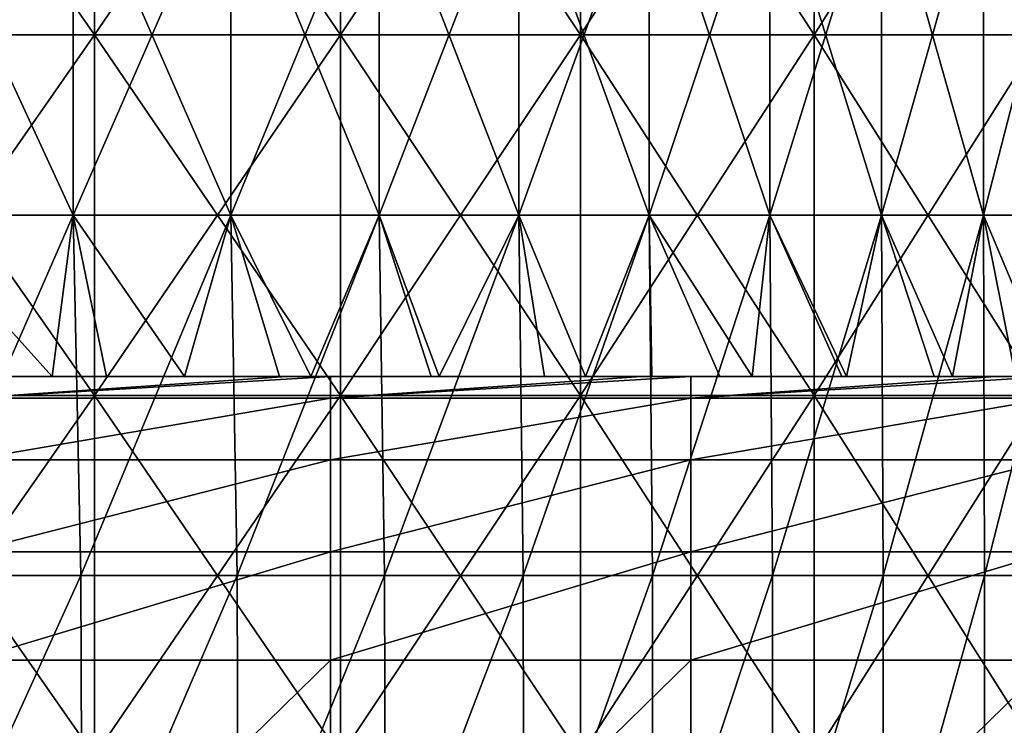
# Model space of a CAD drawing. Header units: inches. Extents: x -4.75 to 4.5, y 0 to 1.88.
# Tile 370 of 462: x 2.56 to 2.78, y 1.41 to 1.57. Entities that reach past the tile are written whole.
import ezdxf

# ---------------------------------------------------------------- set-up
doc = ezdxf.new("R2010")
doc.units = ezdxf.units.IN
doc.header["$LTSCALE"] = 101.851852
doc.header["$MEASUREMENT"] = 0
for name, color, linetype in [('11', 7, 'CONTINUOUS'), ('12', 7, 'CONTINUOUS'), ('15', 7, 'CONTINUOUS'), ('158', 7, 'CONTINUOUS'), ('93', 7, 'CONTINUOUS')]:
    doc.layers.add(name, color=color, linetype=linetype)

msp = doc.modelspace()

# ---------------------------------------------------------------- linework, layer by layer
at = {"layer": '11', "color": 13, "linetype": 'Continuous', "true_color": 0xd67263}
for points in [[(2.56921, 1.52338, 1.29915), (2.53224, 1.52338, 1.36982), (2.56921, 1.60346, 1.29915), (2.56921, 1.52338, 1.29915)], [(2.53224, 1.52338, 1.36982), (2.53224, 1.60346, 1.36982), (2.56921, 1.60346, 1.29915), (2.53224, 1.52338, 1.36982)], [(2.53224, 1.52338, -1.36982), (2.56921, 1.52338, -1.29915), (2.53224, 1.60346, -1.36982), (2.53224, 1.52338, -1.36982)], [(2.56921, 1.52338, -1.29915), (2.56921, 1.60346, -1.29915), (2.53224, 1.60346, -1.36982), (2.56921, 1.52338, -1.29915)], [(2.60421, 1.52338, 1.22749), (2.56921, 1.52338, 1.29915), (2.60421, 1.60346, 1.22749), (2.60421, 1.52338, 1.22749)], [(2.56921, 1.52338, 1.29915), (2.56921, 1.60346, 1.29915), (2.60421, 1.60346, 1.22749), (2.56921, 1.52338, 1.29915)], [(2.56921, 1.52338, -1.29915), (2.60421, 1.52338, -1.22749), (2.56921, 1.60346, -1.29915), (2.56921, 1.52338, -1.29915)], [(2.60421, 1.52338, -1.22749), (2.60421, 1.60346, -1.22749), (2.56921, 1.60346, -1.29915), (2.60421, 1.52338, -1.22749)], [(2.63721, 1.52338, 1.15488), (2.60421, 1.52338, 1.22749), (2.63721, 1.60346, 1.15488), (2.63721, 1.52338, 1.15488)], [(2.60421, 1.52338, 1.22749), (2.60421, 1.60346, 1.22749), (2.63721, 1.60346, 1.15488), (2.60421, 1.52338, 1.22749)], [(2.60421, 1.52338, -1.22749), (2.63721, 1.52338, -1.15488), (2.60421, 1.60346, -1.22749), (2.60421, 1.52338, -1.22749)], [(2.63721, 1.52338, -1.15488), (2.63721, 1.60346, -1.15488), (2.60421, 1.60346, -1.22749), (2.63721, 1.52338, -1.15488)], [(2.66819, 1.52338, 1.08138), (2.63721, 1.52338, 1.15488), (2.66819, 1.60346, 1.08138), (2.66819, 1.52338, 1.08138)], [(2.63721, 1.52338, 1.15488), (2.63721, 1.60346, 1.15488), (2.66819, 1.60346, 1.08138), (2.63721, 1.52338, 1.15488)], [(2.63721, 1.52338, -1.15488), (2.66819, 1.52338, -1.08138), (2.63721, 1.60346, -1.15488), (2.63721, 1.52338, -1.15488)], [(2.66819, 1.52338, -1.08138), (2.66819, 1.60346, -1.08138), (2.63721, 1.60346, -1.15488), (2.66819, 1.52338, -1.08138)], [(2.69712, 1.52338, 1.00706), (2.66819, 1.52338, 1.08138), (2.69712, 1.60346, 1.00706), (2.69712, 1.52338, 1.00706)], [(2.66819, 1.52338, 1.08138), (2.66819, 1.60346, 1.08138), (2.69712, 1.60346, 1.00706), (2.66819, 1.52338, 1.08138)], [(2.66819, 1.52338, -1.08138), (2.69712, 1.52338, -1.00706), (2.66819, 1.60346, -1.08138), (2.66819, 1.52338, -1.08138)], [(2.69712, 1.52338, -1.00706), (2.69712, 1.60346, -1.00706), (2.66819, 1.60346, -1.08138), (2.69712, 1.52338, -1.00706)], [(2.72398, 1.52338, 0.93196), (2.69712, 1.52338, 1.00706), (2.72398, 1.60346, 0.93196), (2.72398, 1.52338, 0.93196)], [(2.69712, 1.52338, 1.00706), (2.69712, 1.60346, 1.00706), (2.72398, 1.60346, 0.93196), (2.69712, 1.52338, 1.00706)], [(2.69712, 1.52338, -1.00706), (2.72398, 1.52338, -0.93196), (2.69712, 1.60346, -1.00706), (2.69712, 1.52338, -1.00706)], [(2.72398, 1.52338, -0.93196), (2.72398, 1.60346, -0.93196), (2.69712, 1.60346, -1.00706), (2.72398, 1.52338, -0.93196)], [(2.74876, 1.52338, 0.85615), (2.72398, 1.52338, 0.93196), (2.74876, 1.60346, 0.85615), (2.74876, 1.52338, 0.85615)], [(2.72398, 1.52338, 0.93196), (2.72398, 1.60346, 0.93196), (2.74876, 1.60346, 0.85615), (2.72398, 1.52338, 0.93196)], [(2.72398, 1.52338, -0.93196), (2.74876, 1.52338, -0.85615), (2.72398, 1.60346, -0.93196), (2.72398, 1.52338, -0.93196)], [(2.74876, 1.52338, -0.85615), (2.74876, 1.60346, -0.85615), (2.72398, 1.60346, -0.93196), (2.74876, 1.52338, -0.85615)], [(2.77142, 1.52338, 0.77968), (2.74876, 1.52338, 0.85615), (2.77142, 1.60346, 0.77968), (2.77142, 1.52338, 0.77968)], [(2.74876, 1.52338, 0.85615), (2.74876, 1.60346, 0.85615), (2.77142, 1.60346, 0.77968), (2.74876, 1.52338, 0.85615)], [(2.74876, 1.52338, -0.85615), (2.77142, 1.52338, -0.77968), (2.74876, 1.60346, -0.85615), (2.74876, 1.52338, -0.85615)], [(2.77142, 1.52338, -0.77968), (2.77142, 1.60346, -0.77968), (2.74876, 1.60346, -0.85615), (2.77142, 1.52338, -0.77968)], [(2.79195, 1.52338, 0.70261), (2.77142, 1.52338, 0.77968), (2.79195, 1.60346, 0.70261), (2.79195, 1.52338, 0.70261)], [(2.77142, 1.52338, 0.77968), (2.77142, 1.60346, 0.77968), (2.79195, 1.60346, 0.70261), (2.77142, 1.52338, 0.77968)], [(2.77142, 1.52338, -0.77968), (2.79195, 1.52338, -0.70261), (2.77142, 1.60346, -0.77968), (2.77142, 1.52338, -0.77968)], [(2.79195, 1.52338, -0.70261), (2.79195, 1.60346, -0.70261), (2.77142, 1.60346, -0.77968), (2.79195, 1.52338, -0.70261)], [(2.53522, 1.4875, -1.3643), (2.56456, 1.4875, -1.30829), (2.53224, 1.52338, -1.36982), (2.53522, 1.4875, -1.3643)], [(2.53224, 1.52338, -1.36982), (2.56456, 1.4875, -1.30829), (2.56921, 1.52338, -1.29915), (2.53224, 1.52338, -1.36982)], [(2.56921, 1.52338, 1.29915), (2.53423, 1.4433, 1.36614), (2.53224, 1.52338, 1.36982), (2.56921, 1.52338, 1.29915)], [(2.57091, 1.4433, 1.29579), (2.53423, 1.4433, 1.36614), (2.56921, 1.52338, 1.29915), (2.57091, 1.4433, 1.29579)], [(2.56456, 1.4875, -1.30829), (2.57665, 1.4875, -1.28429), (2.56921, 1.52338, -1.29915), (2.56456, 1.4875, -1.30829)], [(2.57665, 1.4875, -1.28429), (2.59396, 1.4875, -1.24894), (2.56921, 1.52338, -1.29915), (2.57665, 1.4875, -1.28429)], [(2.56921, 1.52338, -1.29915), (2.59396, 1.4875, -1.24894), (2.60421, 1.52338, -1.22749), (2.56921, 1.52338, -1.29915)], [(2.60421, 1.52338, 1.22749), (2.57091, 1.4433, 1.29579), (2.56921, 1.52338, 1.29915), (2.60421, 1.52338, 1.22749)], [(2.60564, 1.4433, 1.22446), (2.57091, 1.4433, 1.29579), (2.60421, 1.52338, 1.22749), (2.60564, 1.4433, 1.22446)], [(2.59396, 1.4875, -1.24894), (2.61504, 1.4875, -1.20418), (2.60421, 1.52338, -1.22749), (2.59396, 1.4875, -1.24894)], [(2.61504, 1.4875, -1.20418), (2.62203, 1.4875, -1.18889), (2.60421, 1.52338, -1.22749), (2.61504, 1.4875, -1.20418)], [(2.60421, 1.52338, -1.22749), (2.62203, 1.4875, -1.18889), (2.63721, 1.52338, -1.15488), (2.60421, 1.52338, -1.22749)], [(2.63721, 1.52338, 1.15488), (2.60564, 1.4433, 1.22446), (2.60421, 1.52338, 1.22749), (2.63721, 1.52338, 1.15488)], [(2.63839, 1.4433, 1.15219), (2.60564, 1.4433, 1.22446), (2.63721, 1.52338, 1.15488), (2.63839, 1.4433, 1.15219)], [(2.62203, 1.4875, -1.18889), (2.6487, 1.4875, -1.12824), (2.63721, 1.52338, -1.15488), (2.62203, 1.4875, -1.18889)], [(2.6487, 1.4875, -1.12824), (2.65048, 1.4875, -1.12406), (2.63721, 1.52338, -1.15488), (2.6487, 1.4875, -1.12824)], [(2.63721, 1.52338, -1.15488), (2.65048, 1.4875, -1.12406), (2.66819, 1.52338, -1.08138), (2.63721, 1.52338, -1.15488)], [(2.66819, 1.52338, 1.08138), (2.63839, 1.4433, 1.15219), (2.63721, 1.52338, 1.15488), (2.66819, 1.52338, 1.08138)], [(2.66914, 1.4433, 1.07905), (2.63839, 1.4433, 1.15219), (2.66819, 1.52338, 1.08138), (2.66914, 1.4433, 1.07905)], [(2.65048, 1.4875, -1.12406), (2.67394, 1.4875, -1.06707), (2.66819, 1.52338, -1.08138), (2.65048, 1.4875, -1.12406)], [(2.67394, 1.4875, -1.06707), (2.68304, 1.4875, -1.04401), (2.66819, 1.52338, -1.08138), (2.67394, 1.4875, -1.06707)], [(2.66819, 1.52338, -1.08138), (2.68304, 1.4875, -1.04401), (2.69712, 1.52338, -1.00706), (2.66819, 1.52338, -1.08138)], [(2.69712, 1.52338, 1.00706), (2.66914, 1.4433, 1.07905), (2.66819, 1.52338, 1.08138), (2.69712, 1.52338, 1.00706)], [(2.69786, 1.4433, 1.0051), (2.66914, 1.4433, 1.07905), (2.69712, 1.52338, 1.00706), (2.69786, 1.4433, 1.0051)], [(2.68304, 1.4875, -1.04401), (2.69771, 1.4875, -1.00548), (2.69712, 1.52338, -1.00706), (2.68304, 1.4875, -1.04401)], [(2.71283, 1.4875, -0.96394), (2.72004, 1.4875, -0.94341), (2.69712, 1.52338, -1.00706), (2.71283, 1.4875, -0.96394)], [(2.69712, 1.52338, -1.00706), (2.72004, 1.4875, -0.94341), (2.72398, 1.52338, -0.93196), (2.69712, 1.52338, -1.00706)], [(2.69771, 1.4875, -1.00548), (2.71283, 1.4875, -0.96394), (2.69712, 1.52338, -1.00706), (2.69771, 1.4875, -1.00548)], [(2.72398, 1.52338, 0.93196), (2.69786, 1.4433, 1.0051), (2.69712, 1.52338, 1.00706), (2.72398, 1.52338, 0.93196)], [(2.72453, 1.4433, 0.93038), (2.69786, 1.4433, 1.0051), (2.72398, 1.52338, 0.93196), (2.72453, 1.4433, 0.93038)], [(2.72004, 1.4875, -0.94341), (2.73997, 1.4875, -0.88381), (2.72398, 1.52338, -0.93196), (2.72004, 1.4875, -0.94341)], [(2.73997, 1.4875, -0.88381), (2.74094, 1.4875, -0.8808), (2.72398, 1.52338, -0.93196), (2.73997, 1.4875, -0.88381)], [(2.72398, 1.52338, -0.93196), (2.74094, 1.4875, -0.8808), (2.74876, 1.52338, -0.85615), (2.72398, 1.52338, -0.93196)], [(2.74876, 1.52338, 0.85615), (2.72453, 1.4433, 0.93038), (2.72398, 1.52338, 0.93196), (2.74876, 1.52338, 0.85615)], [(2.74913, 1.4433, 0.85495), (2.72453, 1.4433, 0.93038), (2.74876, 1.52338, 0.85615), (2.74913, 1.4433, 0.85495)], [(2.74094, 1.4875, -0.8808), (2.76042, 1.4875, -0.81765), (2.74876, 1.52338, -0.85615), (2.74094, 1.4875, -0.8808)], [(2.76042, 1.4875, -0.81765), (2.76449, 1.4875, -0.80377), (2.74876, 1.52338, -0.85615), (2.76042, 1.4875, -0.81765)], [(2.74876, 1.52338, -0.85615), (2.76449, 1.4875, -0.80377), (2.77142, 1.52338, -0.77968), (2.74876, 1.52338, -0.85615)], [(2.77142, 1.52338, 0.77968), (2.74913, 1.4433, 0.85495), (2.74876, 1.52338, 0.85615), (2.77142, 1.52338, 0.77968)], [(2.77164, 1.4433, 0.77887), (2.74913, 1.4433, 0.85495), (2.77142, 1.52338, 0.77968), (2.77164, 1.4433, 0.77887)], [(2.76449, 1.4875, -0.80377), (2.77848, 1.4875, -0.75397), (2.77142, 1.52338, -0.77968), (2.76449, 1.4875, -0.80377)], [(2.77848, 1.4875, -0.75397), (2.78652, 1.4875, -0.72371), (2.77142, 1.52338, -0.77968), (2.77848, 1.4875, -0.75397)], [(2.77142, 1.52338, -0.77968), (2.78652, 1.4875, -0.72371), (2.79195, 1.52338, -0.70261), (2.77142, 1.52338, -0.77968)], [(2.79195, 1.52338, 0.70261), (2.77164, 1.4433, 0.77887), (2.77142, 1.52338, 0.77968), (2.79195, 1.52338, 0.70261)], [(2.79205, 1.4433, 0.7022), (2.77164, 1.4433, 0.77887), (2.79195, 1.52338, 0.70261), (2.79205, 1.4433, 0.7022)], [(2.53423, 1.4433, 1.36614), (2.57091, 1.4433, 1.29579), (2.53459, 1.36322, 1.36547), (2.53423, 1.4433, 1.36614)], [(2.53459, 1.36322, 1.36547), (2.57091, 1.4433, 1.29579), (2.57122, 1.36322, 1.29518), (2.53459, 1.36322, 1.36547)], [(2.57091, 1.4433, 1.29579), (2.60564, 1.4433, 1.22446), (2.57122, 1.36322, 1.29518), (2.57091, 1.4433, 1.29579)], [(2.57122, 1.36322, 1.29518), (2.60564, 1.4433, 1.22446), (2.6059, 1.36322, 1.22391), (2.57122, 1.36322, 1.29518)], [(2.60564, 1.4433, 1.22446), (2.63839, 1.4433, 1.15219), (2.6059, 1.36322, 1.22391), (2.60564, 1.4433, 1.22446)], [(2.6059, 1.36322, 1.22391), (2.63839, 1.4433, 1.15219), (2.6386, 1.36322, 1.15171), (2.6059, 1.36322, 1.22391)], [(2.63839, 1.4433, 1.15219), (2.66914, 1.4433, 1.07905), (2.6386, 1.36322, 1.15171), (2.63839, 1.4433, 1.15219)], [(2.6386, 1.36322, 1.15171), (2.66914, 1.4433, 1.07905), (2.66931, 1.36322, 1.07863), (2.6386, 1.36322, 1.15171)], [(2.66914, 1.4433, 1.07905), (2.69786, 1.4433, 1.0051), (2.66931, 1.36322, 1.07863), (2.66914, 1.4433, 1.07905)], [(2.66931, 1.36322, 1.07863), (2.69786, 1.4433, 1.0051), (2.69799, 1.36322, 1.00474), (2.66931, 1.36322, 1.07863)], [(2.69786, 1.4433, 1.0051), (2.72453, 1.4433, 0.93038), (2.69799, 1.36322, 1.00474), (2.69786, 1.4433, 1.0051)], [(2.69799, 1.36322, 1.00474), (2.72453, 1.4433, 0.93038), (2.72462, 1.36322, 0.93009), (2.69799, 1.36322, 1.00474)], [(2.72453, 1.4433, 0.93038), (2.74913, 1.4433, 0.85495), (2.72462, 1.36322, 0.93009), (2.72453, 1.4433, 0.93038)], [(2.72462, 1.36322, 0.93009), (2.74913, 1.4433, 0.85495), (2.7492, 1.36322, 0.85473), (2.72462, 1.36322, 0.93009)], [(2.74913, 1.4433, 0.85495), (2.77164, 1.4433, 0.77887), (2.7492, 1.36322, 0.85473), (2.74913, 1.4433, 0.85495)], [(2.7492, 1.36322, 0.85473), (2.77164, 1.4433, 0.77887), (2.77168, 1.36322, 0.77872), (2.7492, 1.36322, 0.85473)], [(2.77164, 1.4433, 0.77887), (2.79205, 1.4433, 0.7022), (2.77168, 1.36322, 0.77872), (2.77164, 1.4433, 0.77887)], [(2.77168, 1.36322, 0.77872), (2.79205, 1.4433, 0.7022), (2.79207, 1.36322, 0.70213), (2.77168, 1.36322, 0.77872)]]:
    msp.add_3dface(points, dxfattribs=at)
at = {"layer": '12', "color": 13, "linetype": 'Continuous', "true_color": 0xd67263}
for points in [[(2.57398, 1.6435, 2.46293), (2.51808, 1.6435, 2.52005), (2.57398, 1.56342, 2.46293), (2.57398, 1.6435, 2.46293)], [(2.57398, 1.56342, 2.46293), (2.51808, 1.6435, 2.52005), (2.51808, 1.56342, 2.52005), (2.57398, 1.56342, 2.46293)], [(2.51808, 1.6435, -2.52005), (2.57398, 1.6435, -2.46293), (2.51808, 1.56342, -2.52005), (2.51808, 1.6435, -2.52005)], [(2.51808, 1.56342, -2.52005), (2.57398, 1.6435, -2.46293), (2.57398, 1.56342, -2.46293), (2.51808, 1.56342, -2.52005)], [(2.62859, 1.6435, 2.40456), (2.57398, 1.6435, 2.46293), (2.62859, 1.56342, 2.40456), (2.62859, 1.6435, 2.40456)], [(2.62859, 1.56342, 2.40456), (2.57398, 1.6435, 2.46293), (2.57398, 1.56342, 2.46293), (2.62859, 1.56342, 2.40456)], [(2.57398, 1.6435, -2.46293), (2.62859, 1.6435, -2.40456), (2.57398, 1.56342, -2.46293), (2.57398, 1.6435, -2.46293)], [(2.57398, 1.56342, -2.46293), (2.62859, 1.6435, -2.40456), (2.62859, 1.56342, -2.40456), (2.57398, 1.56342, -2.46293)], [(2.68187, 1.6435, 2.34499), (2.62859, 1.6435, 2.40456), (2.68187, 1.56342, 2.34499), (2.68187, 1.6435, 2.34499)], [(2.68187, 1.56342, 2.34499), (2.62859, 1.6435, 2.40456), (2.62859, 1.56342, 2.40456), (2.68187, 1.56342, 2.34499)], [(2.62859, 1.6435, -2.40456), (2.68187, 1.6435, -2.34499), (2.62859, 1.56342, -2.40456), (2.62859, 1.6435, -2.40456)], [(2.62859, 1.56342, -2.40456), (2.68187, 1.6435, -2.34499), (2.68187, 1.56342, -2.34499), (2.62859, 1.56342, -2.40456)], [(2.73381, 1.6435, 2.28423), (2.68187, 1.6435, 2.34499), (2.73381, 1.56342, 2.28423), (2.73381, 1.6435, 2.28423)], [(2.73381, 1.56342, 2.28423), (2.68187, 1.6435, 2.34499), (2.68187, 1.56342, 2.34499), (2.73381, 1.56342, 2.28423)], [(2.68187, 1.6435, -2.34499), (2.73381, 1.6435, -2.28423), (2.68187, 1.56342, -2.34499), (2.68187, 1.6435, -2.34499)], [(2.68187, 1.56342, -2.34499), (2.73381, 1.6435, -2.28423), (2.73381, 1.56342, -2.28423), (2.68187, 1.56342, -2.34499)], [(2.78436, 1.6435, 2.22232), (2.73381, 1.6435, 2.28423), (2.78436, 1.56342, 2.22232), (2.78436, 1.6435, 2.22232)], [(2.78436, 1.56342, 2.22232), (2.73381, 1.6435, 2.28423), (2.73381, 1.56342, 2.28423), (2.78436, 1.56342, 2.22232)], [(2.73381, 1.6435, -2.28423), (2.78436, 1.6435, -2.22232), (2.73381, 1.56342, -2.28423), (2.73381, 1.6435, -2.28423)], [(2.73381, 1.56342, -2.28423), (2.78436, 1.6435, -2.22232), (2.78436, 1.56342, -2.22232), (2.73381, 1.56342, -2.28423)], [(2.57398, 1.56342, 2.46293), (2.51808, 1.56342, 2.52005), (2.57398, 1.48334, 2.46293), (2.57398, 1.56342, 2.46293)], [(2.57398, 1.48334, 2.46293), (2.51808, 1.56342, 2.52005), (2.51808, 1.48334, 2.52005), (2.57398, 1.48334, 2.46293)], [(2.51808, 1.56342, -2.52005), (2.57398, 1.56342, -2.46293), (2.51808, 1.48334, -2.52005), (2.51808, 1.56342, -2.52005)], [(2.51808, 1.48334, -2.52005), (2.57398, 1.56342, -2.46293), (2.57398, 1.48334, -2.46293), (2.51808, 1.48334, -2.52005)], [(2.62859, 1.56342, 2.40456), (2.57398, 1.56342, 2.46293), (2.62859, 1.48334, 2.40456), (2.62859, 1.56342, 2.40456)], [(2.62859, 1.48334, 2.40456), (2.57398, 1.56342, 2.46293), (2.57398, 1.48334, 2.46293), (2.62859, 1.48334, 2.40456)], [(2.57398, 1.56342, -2.46293), (2.62859, 1.56342, -2.40456), (2.57398, 1.48334, -2.46293), (2.57398, 1.56342, -2.46293)], [(2.57398, 1.48334, -2.46293), (2.62859, 1.56342, -2.40456), (2.62859, 1.48334, -2.40456), (2.57398, 1.48334, -2.46293)], [(2.68187, 1.56342, 2.34499), (2.62859, 1.56342, 2.40456), (2.68187, 1.48334, 2.34499), (2.68187, 1.56342, 2.34499)], [(2.68187, 1.48334, 2.34499), (2.62859, 1.56342, 2.40456), (2.62859, 1.48334, 2.40456), (2.68187, 1.48334, 2.34499)], [(2.62859, 1.56342, -2.40456), (2.68187, 1.56342, -2.34499), (2.62859, 1.48334, -2.40456), (2.62859, 1.56342, -2.40456)], [(2.62859, 1.48334, -2.40456), (2.68187, 1.56342, -2.34499), (2.68187, 1.48334, -2.34499), (2.62859, 1.48334, -2.40456)], [(2.73381, 1.56342, 2.28423), (2.68187, 1.56342, 2.34499), (2.73381, 1.48334, 2.28423), (2.73381, 1.56342, 2.28423)], [(2.73381, 1.48334, 2.28423), (2.68187, 1.56342, 2.34499), (2.68187, 1.48334, 2.34499), (2.73381, 1.48334, 2.28423)], [(2.68187, 1.56342, -2.34499), (2.73381, 1.56342, -2.28423), (2.68187, 1.48334, -2.34499), (2.68187, 1.56342, -2.34499)], [(2.68187, 1.48334, -2.34499), (2.73381, 1.56342, -2.28423), (2.73381, 1.48334, -2.28423), (2.68187, 1.48334, -2.34499)], [(2.78436, 1.56342, 2.22232), (2.73381, 1.56342, 2.28423), (2.78436, 1.48334, 2.22232), (2.78436, 1.56342, 2.22232)], [(2.78436, 1.48334, 2.22232), (2.73381, 1.56342, 2.28423), (2.73381, 1.48334, 2.28423), (2.78436, 1.48334, 2.22232)], [(2.73381, 1.56342, -2.28423), (2.78436, 1.56342, -2.22232), (2.73381, 1.48334, -2.28423), (2.73381, 1.56342, -2.28423)], [(2.73381, 1.48334, -2.28423), (2.78436, 1.56342, -2.22232), (2.78436, 1.48334, -2.22232), (2.73381, 1.48334, -2.28423)], [(2.57398, 1.40326, -2.46293), (2.51808, 1.40326, -2.52005), (2.57398, 1.48334, -2.46293), (2.57398, 1.40326, -2.46293)], [(2.51808, 1.40326, -2.52005), (2.51808, 1.48334, -2.52005), (2.57398, 1.48334, -2.46293), (2.51808, 1.40326, -2.52005)], [(2.51808, 1.40326, 2.52005), (2.57398, 1.40326, 2.46293), (2.51808, 1.48334, 2.52005), (2.51808, 1.40326, 2.52005)], [(2.57398, 1.40326, 2.46293), (2.57398, 1.48334, 2.46293), (2.51808, 1.48334, 2.52005), (2.57398, 1.40326, 2.46293)], [(2.62859, 1.40326, -2.40456), (2.57398, 1.40326, -2.46293), (2.62859, 1.48334, -2.40456), (2.62859, 1.40326, -2.40456)], [(2.57398, 1.40326, -2.46293), (2.57398, 1.48334, -2.46293), (2.62859, 1.48334, -2.40456), (2.57398, 1.40326, -2.46293)], [(2.57398, 1.40326, 2.46293), (2.62859, 1.40326, 2.40456), (2.57398, 1.48334, 2.46293), (2.57398, 1.40326, 2.46293)], [(2.62859, 1.40326, 2.40456), (2.62859, 1.48334, 2.40456), (2.57398, 1.48334, 2.46293), (2.62859, 1.40326, 2.40456)], [(2.68187, 1.40326, -2.34499), (2.62859, 1.40326, -2.40456), (2.68187, 1.48334, -2.34499), (2.68187, 1.40326, -2.34499)], [(2.62859, 1.40326, -2.40456), (2.62859, 1.48334, -2.40456), (2.68187, 1.48334, -2.34499), (2.62859, 1.40326, -2.40456)], [(2.62859, 1.40326, 2.40456), (2.68187, 1.40326, 2.34499), (2.62859, 1.48334, 2.40456), (2.62859, 1.40326, 2.40456)], [(2.68187, 1.40326, 2.34499), (2.68187, 1.48334, 2.34499), (2.62859, 1.48334, 2.40456), (2.68187, 1.40326, 2.34499)], [(2.73381, 1.40326, -2.28423), (2.68187, 1.40326, -2.34499), (2.73381, 1.48334, -2.28423), (2.73381, 1.40326, -2.28423)], [(2.68187, 1.40326, -2.34499), (2.68187, 1.48334, -2.34499), (2.73381, 1.48334, -2.28423), (2.68187, 1.40326, -2.34499)], [(2.68187, 1.40326, 2.34499), (2.73381, 1.40326, 2.28423), (2.68187, 1.48334, 2.34499), (2.68187, 1.40326, 2.34499)], [(2.73381, 1.40326, 2.28423), (2.73381, 1.48334, 2.28423), (2.68187, 1.48334, 2.34499), (2.73381, 1.40326, 2.28423)], [(2.78436, 1.40326, -2.22232), (2.73381, 1.40326, -2.28423), (2.78436, 1.48334, -2.22232), (2.78436, 1.40326, -2.22232)], [(2.73381, 1.40326, -2.28423), (2.73381, 1.48334, -2.28423), (2.78436, 1.48334, -2.22232), (2.73381, 1.40326, -2.28423)], [(2.73381, 1.40326, 2.28423), (2.78436, 1.40326, 2.22232), (2.73381, 1.48334, 2.28423), (2.73381, 1.40326, 2.28423)], [(2.78436, 1.40326, 2.22232), (2.78436, 1.48334, 2.22232), (2.73381, 1.48334, 2.28423), (2.78436, 1.40326, 2.22232)]]:
    msp.add_3dface(points, dxfattribs=at)
at = {"layer": '15', "color": 13, "linetype": 'Continuous', "true_color": 0xd67263}
for points in [[(2.48981, 1.4875, -0.64356), (2.50518, 1.4875, -0.56348), (2.56885, 1.4875, -0.64356), (2.48981, 1.4875, -0.64356)], [(2.48981, 1.4875, -0.64356), (2.56885, 1.4875, -0.64356), (2.5475, 1.4875, -0.72364), (2.48981, 1.4875, -0.64356)], [(2.4922, 1.4875, -1.12404), (2.52504, 1.4875, -1.04396), (2.57132, 1.4875, -1.12404), (2.4922, 1.4875, -1.12404)], [(2.4922, 1.4875, -1.12404), (2.57132, 1.4875, -1.12404), (2.53567, 1.4875, -1.20412), (2.4922, 1.4875, -1.12404)], [(2.57665, 1.4875, -1.28429), (2.53522, 1.4875, -1.3643), (2.49721, 1.4875, -1.2842), (2.57665, 1.4875, -1.28429)], [(2.57665, 1.4875, -1.28429), (2.49721, 1.4875, -1.2842), (2.53567, 1.4875, -1.20412), (2.57665, 1.4875, -1.28429)], [(2.50169, 1.4875, -0.8838), (2.52742, 1.4875, -0.80372), (2.5811, 1.4875, -0.8838), (2.50169, 1.4875, -0.8838)], [(2.50169, 1.4875, -0.8838), (2.5811, 1.4875, -0.8838), (2.5531, 1.4875, -0.96388), (2.50169, 1.4875, -0.8838)], [(2.50518, 1.4875, -0.56348), (2.58471, 1.4875, -0.56348), (2.56885, 1.4875, -0.64356), (2.50518, 1.4875, -0.56348)], [(2.58471, 1.4875, -0.56348), (2.50518, 1.4875, -0.56348), (2.5182, 1.4875, -0.4834), (2.58471, 1.4875, -0.56348)], [(2.59815, 1.4875, -0.4834), (2.58471, 1.4875, -0.56348), (2.5182, 1.4875, -0.4834), (2.59815, 1.4875, -0.4834)], [(2.59815, 1.4875, -0.4834), (2.5182, 1.4875, -0.4834), (2.53376, 1.4875, -0.40332), (2.59815, 1.4875, -0.4834)], [(2.52504, 1.4875, -1.04396), (2.5531, 1.4875, -0.96388), (2.60395, 1.4875, -1.04396), (2.52504, 1.4875, -1.04396)], [(2.52504, 1.4875, -1.04396), (2.60395, 1.4875, -1.04396), (2.57132, 1.4875, -1.12404), (2.52504, 1.4875, -1.04396)], [(2.52742, 1.4875, -0.80372), (2.5475, 1.4875, -0.72364), (2.60641, 1.4875, -0.80372), (2.52742, 1.4875, -0.80372)], [(2.52742, 1.4875, -0.80372), (2.60641, 1.4875, -0.80372), (2.5811, 1.4875, -0.8838), (2.52742, 1.4875, -0.80372)], [(2.61295, 1.4875, -0.40332), (2.59815, 1.4875, -0.4834), (2.53376, 1.4875, -0.40332), (2.61295, 1.4875, -0.40332)], [(2.61295, 1.4875, -0.40332), (2.53376, 1.4875, -0.40332), (2.54627, 1.4875, -0.38785), (2.61295, 1.4875, -0.40332)], [(2.57665, 1.4875, -1.28429), (2.56456, 1.4875, -1.30829), (2.53522, 1.4875, -1.3643), (2.57665, 1.4875, -1.28429)], [(2.61504, 1.4875, -1.20418), (2.57665, 1.4875, -1.28429), (2.53567, 1.4875, -1.20412), (2.61504, 1.4875, -1.20418)], [(2.57132, 1.4875, -1.12404), (2.61504, 1.4875, -1.20418), (2.53567, 1.4875, -1.20412), (2.57132, 1.4875, -1.12404)], [(2.61669, 1.4875, -0.38785), (2.61295, 1.4875, -0.40332), (2.54627, 1.4875, -0.38785), (2.61669, 1.4875, -0.38785)], [(2.5475, 1.4875, -0.72364), (2.56885, 1.4875, -0.64356), (2.62712, 1.4875, -0.72364), (2.5475, 1.4875, -0.72364)], [(2.5475, 1.4875, -0.72364), (2.62712, 1.4875, -0.72364), (2.60641, 1.4875, -0.80372), (2.5475, 1.4875, -0.72364)], [(2.5531, 1.4875, -0.96388), (2.5811, 1.4875, -0.8838), (2.63289, 1.4875, -0.96388), (2.5531, 1.4875, -0.96388)], [(2.5531, 1.4875, -0.96388), (2.63289, 1.4875, -0.96388), (2.60395, 1.4875, -1.04396), (2.5531, 1.4875, -0.96388)], [(2.56885, 1.4875, -0.64356), (2.58471, 1.4875, -0.56348), (2.6479, 1.4875, -0.64356), (2.56885, 1.4875, -0.64356)], [(2.56885, 1.4875, -0.64356), (2.6479, 1.4875, -0.64356), (2.62712, 1.4875, -0.72364), (2.56885, 1.4875, -0.64356)], [(2.65048, 1.4875, -1.12406), (2.61504, 1.4875, -1.20418), (2.57132, 1.4875, -1.12404), (2.65048, 1.4875, -1.12406)], [(2.60395, 1.4875, -1.04396), (2.65048, 1.4875, -1.12406), (2.57132, 1.4875, -1.12404), (2.60395, 1.4875, -1.04396)], [(2.61504, 1.4875, -1.20418), (2.59396, 1.4875, -1.24894), (2.57665, 1.4875, -1.28429), (2.61504, 1.4875, -1.20418)], [(2.5811, 1.4875, -0.8838), (2.60641, 1.4875, -0.80372), (2.66052, 1.4875, -0.8838), (2.5811, 1.4875, -0.8838)], [(2.5811, 1.4875, -0.8838), (2.66052, 1.4875, -0.8838), (2.63289, 1.4875, -0.96388), (2.5811, 1.4875, -0.8838)], [(2.58471, 1.4875, -0.56348), (2.66424, 1.4875, -0.56348), (2.6479, 1.4875, -0.64356), (2.58471, 1.4875, -0.56348)], [(2.66424, 1.4875, -0.56348), (2.58471, 1.4875, -0.56348), (2.59815, 1.4875, -0.4834), (2.66424, 1.4875, -0.56348)], [(2.67809, 1.4875, -0.4834), (2.66424, 1.4875, -0.56348), (2.59815, 1.4875, -0.4834), (2.67809, 1.4875, -0.4834)], [(2.67809, 1.4875, -0.4834), (2.59815, 1.4875, -0.4834), (2.61295, 1.4875, -0.40332), (2.67809, 1.4875, -0.4834)], [(2.68304, 1.4875, -1.04401), (2.65048, 1.4875, -1.12406), (2.60395, 1.4875, -1.04396), (2.68304, 1.4875, -1.04401)], [(2.63289, 1.4875, -0.96388), (2.68304, 1.4875, -1.04401), (2.60395, 1.4875, -1.04396), (2.63289, 1.4875, -0.96388)], [(2.60641, 1.4875, -0.80372), (2.62712, 1.4875, -0.72364), (2.68539, 1.4875, -0.80372), (2.60641, 1.4875, -0.80372)], [(2.60641, 1.4875, -0.80372), (2.68539, 1.4875, -0.80372), (2.66052, 1.4875, -0.8838), (2.60641, 1.4875, -0.80372)], [(2.69213, 1.4875, -0.40332), (2.67809, 1.4875, -0.4834), (2.61295, 1.4875, -0.40332), (2.69213, 1.4875, -0.40332)], [(2.69213, 1.4875, -0.40332), (2.61295, 1.4875, -0.40332), (2.62635, 1.4875, -0.38785), (2.69213, 1.4875, -0.40332)], [(2.62635, 1.4875, -0.38785), (2.61295, 1.4875, -0.40332), (2.61669, 1.4875, -0.38785), (2.62635, 1.4875, -0.38785)], [(2.65048, 1.4875, -1.12406), (2.62203, 1.4875, -1.18889), (2.61504, 1.4875, -1.20418), (2.65048, 1.4875, -1.12406)], [(2.65048, 1.4875, -1.12406), (2.6487, 1.4875, -1.12824), (2.62203, 1.4875, -1.18889), (2.65048, 1.4875, -1.12406)], [(2.69538, 1.4875, -0.38785), (2.69213, 1.4875, -0.40332), (2.62635, 1.4875, -0.38785), (2.69538, 1.4875, -0.38785)], [(2.62712, 1.4875, -0.72364), (2.6479, 1.4875, -0.64356), (2.70673, 1.4875, -0.72364), (2.62712, 1.4875, -0.72364)], [(2.62712, 1.4875, -0.72364), (2.70673, 1.4875, -0.72364), (2.68539, 1.4875, -0.80372), (2.62712, 1.4875, -0.72364)], [(2.71283, 1.4875, -0.96394), (2.68304, 1.4875, -1.04401), (2.63289, 1.4875, -0.96388), (2.71283, 1.4875, -0.96394)], [(2.66052, 1.4875, -0.8838), (2.71283, 1.4875, -0.96394), (2.63289, 1.4875, -0.96388), (2.66052, 1.4875, -0.8838)], [(2.6479, 1.4875, -0.64356), (2.66424, 1.4875, -0.56348), (2.72694, 1.4875, -0.64356), (2.6479, 1.4875, -0.64356)], [(2.6479, 1.4875, -0.64356), (2.72694, 1.4875, -0.64356), (2.70673, 1.4875, -0.72364), (2.6479, 1.4875, -0.64356)], [(2.68304, 1.4875, -1.04401), (2.67394, 1.4875, -1.06707), (2.65048, 1.4875, -1.12406), (2.68304, 1.4875, -1.04401)], [(2.73997, 1.4875, -0.88381), (2.71283, 1.4875, -0.96394), (2.66052, 1.4875, -0.8838), (2.73997, 1.4875, -0.88381)], [(2.68539, 1.4875, -0.80372), (2.73997, 1.4875, -0.88381), (2.66052, 1.4875, -0.8838), (2.68539, 1.4875, -0.80372)], [(2.66424, 1.4875, -0.56348), (2.74376, 1.4875, -0.56348), (2.72694, 1.4875, -0.64356), (2.66424, 1.4875, -0.56348)], [(2.74376, 1.4875, -0.56348), (2.66424, 1.4875, -0.56348), (2.67809, 1.4875, -0.4834), (2.74376, 1.4875, -0.56348)], [(2.75803, 1.4875, -0.4834), (2.74376, 1.4875, -0.56348), (2.67809, 1.4875, -0.4834), (2.75803, 1.4875, -0.4834)], [(2.75803, 1.4875, -0.4834), (2.67809, 1.4875, -0.4834), (2.69213, 1.4875, -0.40332), (2.75803, 1.4875, -0.4834)], [(2.71283, 1.4875, -0.96394), (2.69771, 1.4875, -1.00548), (2.68304, 1.4875, -1.04401), (2.71283, 1.4875, -0.96394)], [(2.76449, 1.4875, -0.80377), (2.73997, 1.4875, -0.88381), (2.68539, 1.4875, -0.80372), (2.76449, 1.4875, -0.80377)], [(2.70673, 1.4875, -0.72364), (2.76449, 1.4875, -0.80377), (2.68539, 1.4875, -0.80372), (2.70673, 1.4875, -0.72364)], [(2.77131, 1.4875, -0.40332), (2.75803, 1.4875, -0.4834), (2.69213, 1.4875, -0.40332), (2.77131, 1.4875, -0.40332)], [(2.77131, 1.4875, -0.40332), (2.69213, 1.4875, -0.40332), (2.70643, 1.4875, -0.38785), (2.77131, 1.4875, -0.40332)], [(2.70643, 1.4875, -0.38785), (2.69213, 1.4875, -0.40332), (2.69538, 1.4875, -0.38785), (2.70643, 1.4875, -0.38785)], [(2.77407, 1.4875, -0.38785), (2.77131, 1.4875, -0.40332), (2.70643, 1.4875, -0.38785), (2.77407, 1.4875, -0.38785)], [(2.78652, 1.4875, -0.72371), (2.76449, 1.4875, -0.80377), (2.70673, 1.4875, -0.72364), (2.78652, 1.4875, -0.72371)], [(2.72694, 1.4875, -0.64356), (2.78652, 1.4875, -0.72371), (2.70673, 1.4875, -0.72364), (2.72694, 1.4875, -0.64356)], [(2.73997, 1.4875, -0.88381), (2.72004, 1.4875, -0.94341), (2.71283, 1.4875, -0.96394), (2.73997, 1.4875, -0.88381)], [(2.80612, 1.4875, -0.64362), (2.78652, 1.4875, -0.72371), (2.72694, 1.4875, -0.64356), (2.80612, 1.4875, -0.64362)], [(2.74376, 1.4875, -0.56348), (2.80612, 1.4875, -0.64362), (2.72694, 1.4875, -0.64356), (2.74376, 1.4875, -0.56348)], [(2.76449, 1.4875, -0.80377), (2.74094, 1.4875, -0.8808), (2.73997, 1.4875, -0.88381), (2.76449, 1.4875, -0.80377)], [(2.76449, 1.4875, -0.80377), (2.76042, 1.4875, -0.81765), (2.74094, 1.4875, -0.8808), (2.76449, 1.4875, -0.80377)], [(2.82332, 1.4875, -0.56348), (2.80612, 1.4875, -0.64362), (2.74376, 1.4875, -0.56348), (2.82332, 1.4875, -0.56348)], [(2.82332, 1.4875, -0.56348), (2.74376, 1.4875, -0.56348), (2.75803, 1.4875, -0.4834), (2.82332, 1.4875, -0.56348)], [(2.83813, 1.4875, -0.48342), (2.82332, 1.4875, -0.56348), (2.75803, 1.4875, -0.4834), (2.83813, 1.4875, -0.48342)], [(2.83813, 1.4875, -0.48342), (2.75803, 1.4875, -0.4834), (2.77131, 1.4875, -0.40332), (2.83813, 1.4875, -0.48342)], [(2.78652, 1.4875, -0.72371), (2.77848, 1.4875, -0.75397), (2.76449, 1.4875, -0.80377), (2.78652, 1.4875, -0.72371)], [(2.85061, 1.4875, -0.40333), (2.83813, 1.4875, -0.48342), (2.77131, 1.4875, -0.40332), (2.85061, 1.4875, -0.40333)], [(2.85061, 1.4875, -0.40333), (2.77131, 1.4875, -0.40332), (2.78651, 1.4875, -0.38785), (2.85061, 1.4875, -0.40333)], [(2.78651, 1.4875, -0.38785), (2.77131, 1.4875, -0.40332), (2.77407, 1.4875, -0.38785), (2.78651, 1.4875, -0.38785)]]:
    msp.add_3dface(points, dxfattribs=at)
at = {"layer": '158', "color": 13, "linetype": 'Continuous', "true_color": 0xd67263}
for points in [[(2.62635, 1.4875, -0.38785), (2.61669, 1.4875, -0.38785), (2.54627, 1.4827, -0.36374), (2.62635, 1.4875, -0.38785)], [(2.62635, 1.4875, -0.38785), (2.54627, 1.4827, -0.36374), (2.62635, 1.4827, -0.36374), (2.62635, 1.4875, -0.38785)], [(2.61669, 1.4875, -0.38785), (2.54627, 1.4875, -0.38785), (2.54627, 1.4827, -0.36374), (2.61669, 1.4875, -0.38785)], [(2.70643, 1.4875, -0.38785), (2.69538, 1.4875, -0.38785), (2.62635, 1.4827, -0.36374), (2.70643, 1.4875, -0.38785)], [(2.70643, 1.4875, -0.38785), (2.62635, 1.4827, -0.36374), (2.70643, 1.4827, -0.36374), (2.70643, 1.4875, -0.38785)], [(2.69538, 1.4875, -0.38785), (2.62635, 1.4875, -0.38785), (2.62635, 1.4827, -0.36374), (2.69538, 1.4875, -0.38785)], [(2.78651, 1.4875, -0.38785), (2.77407, 1.4875, -0.38785), (2.70643, 1.4827, -0.36374), (2.78651, 1.4875, -0.38785)], [(2.78651, 1.4875, -0.38785), (2.70643, 1.4827, -0.36374), (2.78651, 1.4827, -0.36374), (2.78651, 1.4875, -0.38785)], [(2.77407, 1.4875, -0.38785), (2.70643, 1.4875, -0.38785), (2.70643, 1.4827, -0.36374), (2.77407, 1.4875, -0.38785)], [(2.62635, 1.4827, -0.36374), (2.54627, 1.46905, -0.3433), (2.62635, 1.46905, -0.3433), (2.62635, 1.4827, -0.36374)], [(2.54627, 1.4827, -0.36374), (2.54627, 1.46905, -0.3433), (2.62635, 1.4827, -0.36374), (2.54627, 1.4827, -0.36374)], [(2.70643, 1.4827, -0.36374), (2.62635, 1.46905, -0.3433), (2.70643, 1.46905, -0.3433), (2.70643, 1.4827, -0.36374)], [(2.62635, 1.4827, -0.36374), (2.62635, 1.46905, -0.3433), (2.70643, 1.4827, -0.36374), (2.62635, 1.4827, -0.36374)], [(2.78651, 1.4827, -0.36374), (2.70643, 1.46905, -0.3433), (2.78651, 1.46905, -0.3433), (2.78651, 1.4827, -0.36374)], [(2.70643, 1.4827, -0.36374), (2.70643, 1.46905, -0.3433), (2.78651, 1.4827, -0.36374), (2.70643, 1.4827, -0.36374)], [(2.62635, 1.46905, -0.3433), (2.54627, 1.44861, -0.32965), (2.62635, 1.44861, -0.32965), (2.62635, 1.46905, -0.3433)], [(2.54627, 1.46905, -0.3433), (2.54627, 1.44861, -0.32965), (2.62635, 1.46905, -0.3433), (2.54627, 1.46905, -0.3433)], [(2.70643, 1.46905, -0.3433), (2.62635, 1.44861, -0.32965), (2.70643, 1.44861, -0.32965), (2.70643, 1.46905, -0.3433)], [(2.62635, 1.46905, -0.3433), (2.62635, 1.44861, -0.32965), (2.70643, 1.46905, -0.3433), (2.62635, 1.46905, -0.3433)], [(2.78651, 1.46905, -0.3433), (2.70643, 1.44861, -0.32965), (2.78651, 1.44861, -0.32965), (2.78651, 1.46905, -0.3433)], [(2.70643, 1.46905, -0.3433), (2.70643, 1.44861, -0.32965), (2.78651, 1.46905, -0.3433), (2.70643, 1.46905, -0.3433)], [(2.54627, 1.4245, -0.32485), (2.62635, 1.4245, -0.32485), (2.62635, 1.44861, -0.32965), (2.54627, 1.4245, -0.32485)], [(2.54627, 1.44861, -0.32965), (2.54627, 1.4245, -0.32485), (2.62635, 1.44861, -0.32965), (2.54627, 1.44861, -0.32965)], [(2.62635, 1.4245, -0.32485), (2.70643, 1.4245, -0.32485), (2.70643, 1.44861, -0.32965), (2.62635, 1.4245, -0.32485)], [(2.62635, 1.44861, -0.32965), (2.62635, 1.4245, -0.32485), (2.70643, 1.44861, -0.32965), (2.62635, 1.44861, -0.32965)], [(2.70643, 1.4245, -0.32485), (2.78651, 1.4245, -0.32485), (2.78651, 1.44861, -0.32965), (2.70643, 1.4245, -0.32485)], [(2.70643, 1.44861, -0.32965), (2.70643, 1.4245, -0.32485), (2.78651, 1.44861, -0.32965), (2.70643, 1.44861, -0.32965)]]:
    msp.add_3dface(points, dxfattribs=at)
at = {"layer": '93', "color": 13, "linetype": 'Continuous', "true_color": 0xd67263}
for points in [[(2.54627, 1.4245, -0.32485), (2.54623, 1.34614, -0.32485), (2.62635, 1.4245, -0.32485), (2.54627, 1.4245, -0.32485)], [(2.62635, 1.4245, -0.32485), (2.54623, 1.34614, -0.32485), (2.62631, 1.34614, -0.32485), (2.62635, 1.4245, -0.32485)], [(2.62635, 1.4245, -0.32485), (2.62631, 1.34614, -0.32485), (2.70643, 1.4245, -0.32485), (2.62635, 1.4245, -0.32485)], [(2.70643, 1.4245, -0.32485), (2.62631, 1.34614, -0.32485), (2.70639, 1.34614, -0.32485), (2.70643, 1.4245, -0.32485)], [(2.70643, 1.4245, -0.32485), (2.70639, 1.34614, -0.32485), (2.78651, 1.4245, -0.32485), (2.70643, 1.4245, -0.32485)], [(2.78651, 1.4245, -0.32485), (2.70639, 1.34614, -0.32485), (2.78647, 1.34614, -0.32485), (2.78651, 1.4245, -0.32485)]]:
    msp.add_3dface(points, dxfattribs=at)

doc.saveas('drawing.dxf')
